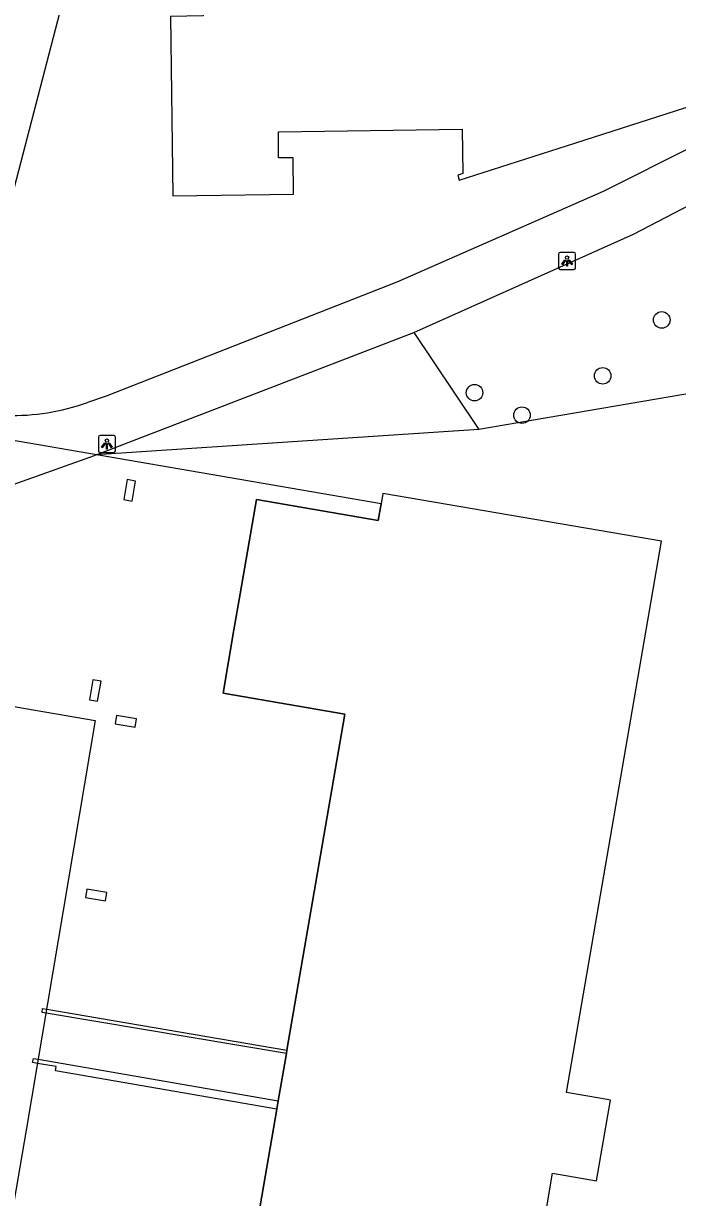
# Model space of a CAD drawing. Extents: x 161258 to 161838, y 380836 to 381727.
# Drawn here: x 161617.3 to 161655.9, y 380971.7 to 381041 of the extents above; entities that cross this region are included whole.
import ezdxf

# ---------------------------------------------------------------- set-up
doc = ezdxf.new("R2010")
doc.units = 0
for name, color, linetype in [('IMGEO_Boom', 7, 'Continuous'), ('IMGEO_Groenvoorziening', 7, 'Continuous'), ('IMGEO_Lichtpunt', 7, 'Continuous'), ('IMGEO_Muur', 7, 'Continuous'), ('IMGEO_Pand', 7, 'Continuous'), ('IMGEO_Pand_overbouw', 7, 'Continuous'), ('IMGEO_Voetpad_open', 7, 'Continuous')]:
    doc.layers.add(name, color=color, linetype=linetype)

msp = doc.modelspace()

# ---------------------------------------------------------------- linework, layer by layer
at = {"layer": 'IMGEO_Boom'}
for centre in [(161655.003, 381023.517), (161651.513, 381020.212), (161643.944, 381019.216), (161646.745, 381017.89)]:
    msp.add_circle(centre, 0.489, dxfattribs=at)
at = {"layer": 'IMGEO_Groenvoorziening'}
for points in [[(161688.26, 381045.583), (161687.06, 381041.825), (161684.086, 381036.733), (161672.137, 381030.317), (161666.141, 381026.08), (161661.136, 381022.555), (161659.038, 381021.802), (161658.733, 381019.525), (161644.202, 381017.041)], [(161640.355, 381022.779), (161641.485, 381021.093), (161644.202, 381017.041)], [(161644.202, 381017.041), (161621.594, 381015.546)]]:
    msp.add_lwpolyline(points, dxfattribs=at)
at = {"layer": 'IMGEO_Lichtpunt'}
for p, q in [((161649.815, 381027.498), (161649.007, 381027.498)), ((161649.815, 381027.498), (161649.007, 381027.498)), ((161648.913, 381027.403), (161648.913, 381026.596)), ((161648.913, 381027.403), (161648.913, 381026.596)), ((161649.909, 381026.596), (161649.909, 381027.403)), ((161649.909, 381026.596), (161649.909, 381027.403)), ((161649.007, 381026.502), (161649.815, 381026.502)), ((161649.007, 381026.502), (161649.815, 381026.502)), ((161621.726, 381016.592), (161621.726, 381015.785)), ((161621.726, 381016.592), (161621.726, 381015.785)), ((161622.628, 381016.687), (161621.82, 381016.687)), ((161622.628, 381016.687), (161621.82, 381016.687)), ((161622.722, 381015.785), (161622.722, 381016.592)), ((161622.722, 381015.785), (161622.722, 381016.592)), ((161621.82, 381015.691), (161622.628, 381015.691)), ((161621.82, 381015.691), (161622.628, 381015.691))]:
    msp.add_line(p, q, dxfattribs=at)
for points in [[(161649.287, 381027.067), (161649.326, 381027.039), (161649.138, 381026.777), (161649.1, 381026.804), (161649.287, 381027.067)], [(161649.389, 381027.019), (161649.436, 381027.019), (161649.436, 381026.697), (161649.389, 381026.697), (161649.389, 381027.019)], [(161649.499, 381027.039), (161649.537, 381027.066), (161649.724, 381026.804), (161649.685, 381026.776), (161649.499, 381027.039)], [(161622.1, 381016.256), (161622.139, 381016.228), (161621.951, 381015.966), (161621.913, 381015.993), (161622.1, 381016.256)], [(161622.202, 381016.208), (161622.249, 381016.208), (161622.249, 381015.886), (161622.202, 381015.886), (161622.202, 381016.208)], [(161622.312, 381016.228), (161622.35, 381016.255), (161622.537, 381015.993), (161622.498, 381015.965), (161622.312, 381016.228)]]:
    msp.add_lwpolyline(points, dxfattribs=at)
for centre in [(161649.412, 381027.201), (161622.225, 381016.39)]:
    msp.add_circle(centre, 0.0994, dxfattribs=at)
for centre, start, end in [((161649.007, 381027.403), 90, 180), ((161649.007, 381027.403), 90, 180), ((161649.815, 381027.403), 0, 90), ((161649.815, 381027.403), 0, 90), ((161649.007, 381026.596), 180, 270), ((161649.007, 381026.596), 180, 270), ((161649.815, 381026.596), 270, 0), ((161649.815, 381026.596), 270, 360), ((161621.82, 381016.592), 90, 180), ((161621.82, 381016.592), 90, 180), ((161622.628, 381016.592), 0, 90), ((161622.628, 381016.592), 0, 90), ((161621.82, 381015.785), 180, 270), ((161621.82, 381015.785), 180, 270), ((161622.628, 381015.785), 270, 0), ((161622.628, 381015.785), 270, 360)]:
    msp.add_arc(centre, 0.0946, start, end, dxfattribs=at)
at = {"layer": 'IMGEO_Muur'}
for points in [[(161632.828, 380980.176), (161618.638, 380982.563), (161618.39, 380982.605), (161618.422, 380982.846), (161618.68, 380982.802), (161632.862, 380980.375)], [(161632.262, 380976.901), (161619.179, 380979.153), (161619.223, 380979.409), (161618.126, 380979.597), (161617.832, 380979.647), (161617.883, 380979.893), (161618.169, 380979.843), (161632.345, 380977.38)]]:
    msp.add_lwpolyline(points, dxfattribs=at)
at = {"layer": 'IMGEO_Pand'}
for points in [[(161639.011, 381051.044), (161639, 381052.39), (161640.116, 381052.521), (161640.074, 381052.905), (161625.192, 381051.313), (161625.335, 381044.112), (161627.879, 381043.946), (161627.912, 381041.469), (161625.982, 381041.445), (161626.113, 381030.848), (161633.254, 381030.942), (161633.22, 381033.1), (161632.37, 381033.087), (161632.354, 381034.635), (161643.217, 381034.788), (161643.261, 381032.174), (161642.947, 381032.074), (161643.044, 381031.769), (161649.92, 381033.973), (161662.306, 381037.947)], [(161623.71, 381012.818), (161623.915, 381014), (161623.427, 381014.085), (161623.223, 381012.902), (161623.71, 381012.818)], [(161632.262, 380976.901), (161630.974, 380969.465), (161632.027, 380969.284), (161647.439, 380966.629), (161648.17, 380970.892), (161648.549, 380973.103), (161651.15, 380972.652), (161651.976, 380977.422), (161651.777, 380977.456), (161649.385, 380977.871), (161654.985, 381010.445), (161638.525, 381013.267), (161638.42, 381012.654), (161638.251, 381011.67), (161631.061, 381012.91), (161630.098, 381007.334), (161629.73, 381005.204), (161629.086, 381001.476), (161636.289, 381000.232), (161632.862, 380980.375)], [(161621.664, 381000.986), (161621.879, 381002.174), (161621.402, 381002.26), (161621.188, 381001.073), (161621.664, 381000.986)], [(161623.893, 380999.449), (161623.977, 380999.941), (161622.797, 381000.142), (161622.713, 380999.65), (161623.893, 380999.449)], [(161622.14, 380989.203), (161622.219, 380989.7), (161621.034, 380989.888), (161620.955, 380989.391), (161622.14, 380989.203)], [(161632.862, 380980.375), (161632.828, 380980.176)], [(161632.828, 380980.176), (161632.345, 380977.38)], [(161632.345, 380977.38), (161632.262, 380976.901)]]:
    msp.add_lwpolyline(points, dxfattribs=at)
at = {"layer": 'IMGEO_Pand_overbouw'}
for points in [[(161630.974, 380969.465), (161632.262, 380976.901), (161632.345, 380977.38), (161632.828, 380980.176), (161632.862, 380980.375), (161636.289, 381000.232), (161629.086, 381001.476), (161629.73, 381005.204), (161630.098, 381007.334), (161631.061, 381012.91), (161638.251, 381011.67), (161638.42, 381012.654), (161599.744, 381019.301), (161595.349, 381020.056), (161587.915, 381021.334), (161579.647, 381022.757), (161571.38, 381024.181), (161568.164, 381024.732), (161546.929, 381028.397), (161543.554, 381028.979), (161529.957, 381031.314), (161529.713, 381031.356), (161529.469, 381031.398), (161494.957, 381037.336)], [(161492.214, 381022.109), (161536.152, 381014.547), (161539.612, 381013.952), (161544.314, 381013.143), (161580.012, 381006.998), (161621.54, 380999.849), (161617.447, 380975.661), (161615.362, 380963.591)]]:
    msp.add_lwpolyline(points, dxfattribs=at)
at = {"layer": 'IMGEO_Voetpad_open'}
for points in [[(161616.62, 381030.824), (161626.757, 381069.781)], [(161640.355, 381022.779), (161653.332, 381028.579), (161660.071, 381032.09), (161665.195, 381035.022), (161668.104, 381036.84), (161671.619, 381039.336), (161675.516, 381042.671), (161676.868, 381044.169), (161678.939, 381046.842), (161679.02, 381046.972)], [(161656.876, 381033.773), (161651.548, 381031.097), (161639.35, 381025.737), (161622.189, 381019.011), (161621.073, 381018.632)], [(161621.594, 381015.546), (161640.355, 381022.779)], [(161608.503, 381011.142), (161609.322, 381011.183), (161621.493, 381015.508), (161621.594, 381015.546)]]:
    msp.add_lwpolyline(points, dxfattribs=at)
msp.add_arc((161616.595, 381031.344), 13.477, 268.68059, 289.40474, dxfattribs=at)

doc.saveas('drawing.dxf')
